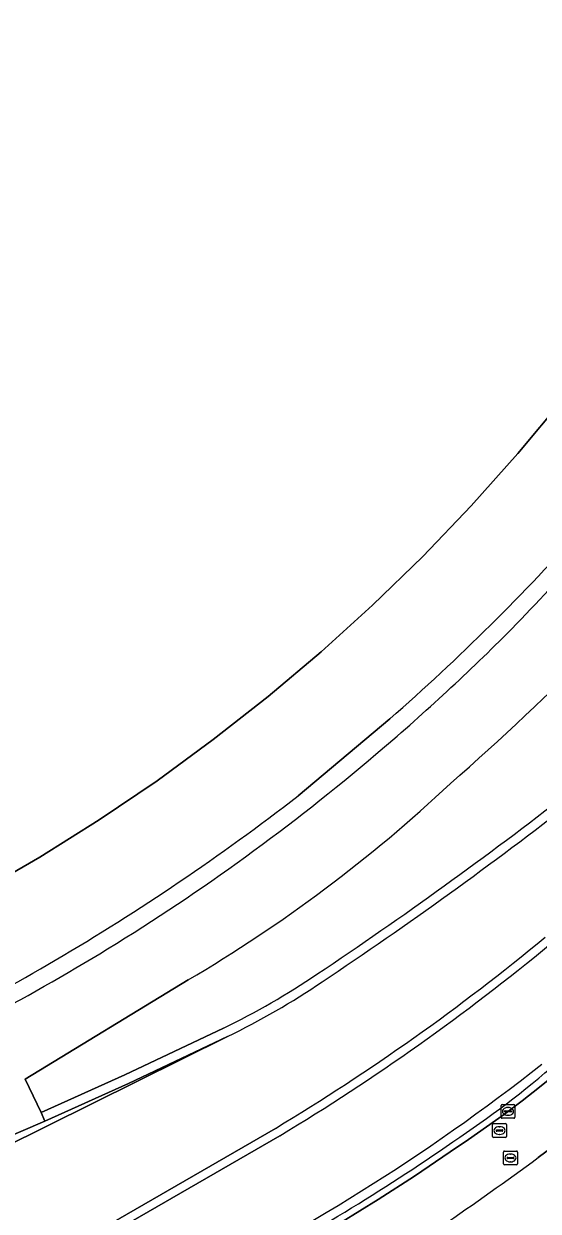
# Model space of a CAD drawing. Extents: x 155018 to 156648, y 383979 to 385733.
# Drawn here: x 156090.9 to 156128, y 384288.1 to 384373.7 of the extents above; entities that cross this region are included whole.
import ezdxf

# ---------------------------------------------------------------- set-up
doc = ezdxf.new("R2010")
doc.units = 0
for name, color, linetype in [('IMGEO_Berm_groen', 7, 'Continuous'), ('IMGEO_Erf', 7, 'Continuous'), ('IMGEO_Groenvoorziening', 7, 'Continuous'), ('IMGEO_Kolk', 7, 'Continuous'), ('IMGEO_Muur', 7, 'Continuous'), ('IMGEO_Pand', 7, 'Continuous'), ('IMGEO_Rijbaan_lokaal_gesloten', 7, 'Continuous'), ('IMGEO_Rijbaan_regionaal_gesloten', 7, 'Continuous'), ('IMGEO_Rioolput', 7, 'Continuous')]:
    doc.layers.add(name, color=color, linetype=linetype)

msp = doc.modelspace()

# ---------------------------------------------------------------- linework, layer by layer
at = {"layer": 'IMGEO_Berm_groen'}
for points in [[(156204.131, 384357.915), (156200.436, 384354.534), (156194.547, 384349.524), (156129.853, 384293.316), (156128.004, 384291.936)], [(156102.737, 384304.75), (156090.965, 384297.601), (156092.127, 384295.179), (156098.158, 384297.899), (156105.292, 384301.27)]]:
    msp.add_lwpolyline(points, dxfattribs=at)
for centre, radius, start, end in [((155989.159, 384470.627), 201.431, 311.1335, 319.42567), ((156048.758, 384396.609), 106.545, 300.43976, 313.17787), ((155942.904, 384558.955), 304.983, 303.68004, 307.87291), ((156080.871, 384351.336), 55.705, 296.00227, 304.01691), ((156036.956, 384414.832), 147.75, 295.82436, 308.17341), ((156079.037, 384357.303), 77.187, 303.23896, 310.28335), ((156043.379, 384405.07), 136.734, 296.97624, 304.76505), ((155974.624, 384501.293), 259.53, 302.45491, 306.22741)]:
    msp.add_arc(centre, radius, start, end, dxfattribs=at)
at = {"layer": 'IMGEO_Erf'}
for points in [[(156148.431, 384376.933), (156146.387, 384372.637), (156144.04, 384368.103), (156141.662, 384363.86), (156138.899, 384359.332), (156135.995, 384354.955), (156132.963, 384350.724), (156129.813, 384346.641), (156126.538, 384342.714), (156123.159, 384338.929), (156119.662, 384335.28), (156116.052, 384331.78), (156112.332, 384328.395), (156108.506, 384325.178), (156104.55, 384322.076), (156100.499, 384319.107), (156096.327, 384316.295), (156092.045, 384313.607), (156087.65, 384311.069)], [(156110.666, 384318.022), (156117.293, 384323.573)]]:
    msp.add_lwpolyline(points, dxfattribs=at)
for centre, radius, start, end in [((156012.709, 384443.323), 158.99, 311.1326, 318.27413), ((156010.281, 384447.56), 163.882, 300.37257, 307.77377), ((155998.142, 384468.104), 187.744, 294.34048, 300.39872)]:
    msp.add_arc(centre, radius, start, end, dxfattribs=at)
at = {"layer": 'IMGEO_Groenvoorziening'}
for points in [[(156117.293, 384323.573), (156110.666, 384318.022)], [(156076.306, 384288.468), (156080.085, 384289.649), (156083.762, 384290.961), (156087.506, 384292.466), (156092.401, 384294.57), (156092.127, 384295.179), (156090.965, 384297.601), (156102.737, 384304.75)], [(156109.357, 384293.518), (156096.894, 384286.312), (156096.592, 384286.85), (156089.714, 384282.988)]]:
    msp.add_lwpolyline(points, dxfattribs=at)
for centre, radius, start, end in [((155974.711, 384476.945), 210.926, 315.73621, 319.94577), ((155974.711, 384476.945), 210.926, 315.73621, 319.94577), ((155989.159, 384470.627), 201.431, 311.1335, 319.42567), ((156012.709, 384443.323), 158.99, 311.1326, 318.27413), ((156013.636, 384442.267), 158.864, 310.25381, 314.89405), ((156013.636, 384442.267), 158.864, 310.25381, 314.89405), ((156015.342, 384439.866), 155.929, 301.54767, 310.34576), ((156015.342, 384439.866), 155.929, 301.54767, 310.34576), ((156048.758, 384396.609), 106.545, 300.43976, 313.17787), ((156010.281, 384447.56), 163.882, 300.37257, 307.77377), ((155999.616, 384467.236), 187.484, 294.76955, 301.26694), ((155999.616, 384467.236), 187.484, 294.76955, 301.26694), ((156025.905, 384432.068), 161.742, 301.06166, 309.54725), ((155998.142, 384468.104), 187.744, 294.34048, 300.39872), ((156036.956, 384414.832), 147.75, 295.82436, 308.17341)]:
    msp.add_arc(centre, radius, start, end, dxfattribs=at)
at = {"layer": 'IMGEO_Kolk'}
for p, q in [((156125.318, 384294.845), (156125.318, 384295.697)), ((156125.393, 384295.771), (156126.245, 384295.771)), ((156126.319, 384295.697), (156126.319, 384294.845)), ((156126.245, 384294.771), (156125.393, 384294.771)), ((156125.577, 384295.265), (156125.577, 384295.277)), ((156126.015, 384295.228), (156125.617, 384295.228)), ((156125.62, 384295.314), (156126.018, 384295.314)), ((156125.829, 384294.991), (156125.804, 384294.991)), ((156125.806, 384295.551), (156125.831, 384295.551)), ((156126.061, 384295.277), (156126.061, 384295.265))]:
    msp.add_line(p, q, dxfattribs=at)
for points in [[(156125.318, 384294.845), (156125.318, 384295.697)], [(156125.393, 384295.771), (156126.245, 384295.771)], [(156126.319, 384295.697), (156126.319, 384294.845)], [(156126.245, 384294.771), (156125.393, 384294.771)]]:
    msp.add_lwpolyline(points, dxfattribs=at)
for centre, radius, start, end in [((156125.395, 384295.695), 0.0765, 91.55205, 178.44795), ((156125.395, 384295.695), 0.0765, 91.55205, 178.44795), ((156126.243, 384295.695), 0.0765, 1.55205, 88.44795), ((156126.243, 384295.695), 0.0765, 1.55205, 88.44795), ((156125.395, 384294.847), 0.0765, 181.55205, 268.44795), ((156125.395, 384294.847), 0.0765, 181.55205, 268.44795), ((156125.617, 384295.274), 0.0403, 85.87752, 175.75265), ((156125.614, 384295.264), 0.0366, 178.93798, 274.71019), ((156126.018, 384295.271), 0.043, 264.86636, 352.45326), ((156126.022, 384295.276), 0.0386, 1.73085, 96.63898), ((156126.243, 384294.847), 0.0765, 271.55205, 358.44795), ((156126.243, 384294.847), 0.0765, 271.55205, 358.44795)]:
    msp.add_arc(centre, radius, start, end, dxfattribs=at)
for centre, major_axis, ratio, start_param, end_param in [((156125.805, 384295.271), (-0.387, 0.002), 0.722429, 4.712389, 7.853982), ((156125.83, 384295.271), (-0.39, 0.002), 0.717154, 1.570796, 4.712389)]:
    msp.add_ellipse(centre, major_axis=major_axis, ratio=ratio, start_param=start_param, end_param=end_param, dxfattribs=at)
at = {"layer": 'IMGEO_Muur'}
for points in [[(156105.292, 384301.27), (156098.158, 384297.899), (156092.127, 384295.179), (156092.401, 384294.57), (156098.435, 384297.291), (156105.585, 384300.67)], [(156109.04, 384294.048), (156096.592, 384286.85), (156096.894, 384286.312), (156109.357, 384293.518)]]:
    msp.add_lwpolyline(points, dxfattribs=at)
for centre, radius, start, end in [((155942.904, 384558.955), 304.983, 303.68004, 307.87291), ((155942.474, 384559.563), 306.395, 303.68433, 307.86752), ((156026.008, 384431.924), 160.948, 301.05706, 309.5541), ((156025.905, 384432.068), 161.742, 301.06166, 309.54725), ((156080.871, 384351.336), 55.705, 296.00227, 304.01691), ((156081.054, 384351.012), 56.001, 295.97895, 304.04491)]:
    msp.add_arc(centre, radius, start, end, dxfattribs=at)
at = {"layer": 'IMGEO_Pand'}
msp.add_lwpolyline([(156087.65, 384311.069), (156092.045, 384313.607), (156096.327, 384316.295), (156100.499, 384319.107), (156104.55, 384322.076), (156108.506, 384325.178), (156112.332, 384328.395), (156116.052, 384331.78), (156119.662, 384335.28), (156123.159, 384338.929), (156126.538, 384342.714), (156129.813, 384346.641), (156132.963, 384350.724), (156135.995, 384354.955), (156138.899, 384359.332), (156141.662, 384363.86), (156144.04, 384368.103), (156146.387, 384372.637), (156148.431, 384376.933)], dxfattribs=at)
at = {"layer": 'IMGEO_Rijbaan_lokaal_gesloten'}
for points in [[(156197.677, 384357.569), (156129.332, 384298.018), (156128.093, 384297.017), (156126.837, 384296.038), (156125.565, 384295.081), (156124.276, 384294.146), (156122.972, 384293.233), (156121.652, 384292.342), (156119.075, 384290.598), (156116.461, 384288.911), (156113.81, 384287.281), (156111.125, 384285.709), (156108.406, 384284.196), (156105.655, 384282.743), (156102.699, 384281.231), (156099.709, 384279.786), (156096.687, 384278.41), (156093.635, 384277.102), (156090.553, 384275.864)], [(156090.553, 384275.864), (156093.635, 384277.102), (156096.687, 384278.41), (156099.709, 384279.786), (156102.699, 384281.231), (156105.655, 384282.743), (156108.406, 384284.196), (156111.125, 384285.709), (156113.81, 384287.281), (156116.461, 384288.911), (156119.075, 384290.598), (156121.652, 384292.342), (156122.972, 384293.233), (156124.276, 384294.146), (156125.565, 384295.081), (156126.837, 384296.038), (156128.093, 384297.017), (156129.332, 384298.018), (156197.677, 384357.569)], [(156128.004, 384291.936), (156129.853, 384293.316), (156194.547, 384349.524), (156200.436, 384354.534), (156204.131, 384357.915)], [(156048.061, 384276.391), (156055.24, 384278.165), (156060.579, 384279.293), (156063.3, 384279.719), (156105.585, 384300.67), (156098.435, 384297.291), (156092.401, 384294.57), (156087.506, 384292.466), (156083.762, 384290.961), (156080.085, 384289.649), (156076.306, 384288.468), (156065.205, 384285.226), (156065.012, 384285.17), (156065.16, 384284.686), (156063.394, 384284.236)]]:
    msp.add_lwpolyline(points, dxfattribs=at)
for centre, radius, start, end in [((156079.037, 384357.303), 77.187, 303.23896, 310.28335), ((156043.379, 384405.07), 136.734, 296.97624, 304.76505), ((155974.624, 384501.293), 259.53, 302.45491, 306.22741)]:
    msp.add_arc(centre, radius, start, end, dxfattribs=at)
at = {"layer": 'IMGEO_Rijbaan_regionaal_gesloten'}
for points in [[(156105.585, 384300.67), (156063.3, 384279.719), (156063.337, 384279.723), (156063.374, 384279.727), (156063.411, 384279.729)], [(156089.714, 384282.988), (156096.592, 384286.85), (156109.04, 384294.048)]]:
    msp.add_lwpolyline(points, dxfattribs=at)
for centre, radius, start, end in [((155942.474, 384559.563), 306.395, 303.68433, 307.86752), ((156026.008, 384431.924), 160.948, 301.05706, 309.5541), ((156081.054, 384351.012), 56.001, 295.97895, 304.04491)]:
    msp.add_arc(centre, radius, start, end, dxfattribs=at)
at = {"layer": 'IMGEO_Rioolput'}
for p, q in [((156124.706, 384293.461), (156124.706, 384294.313)), ((156124.781, 384294.387), (156125.633, 384294.387)), ((156124.965, 384293.881), (156124.965, 384293.893)), ((156125.008, 384293.93), (156125.406, 384293.93)), ((156125.194, 384294.167), (156125.219, 384294.167)), ((156125.449, 384293.893), (156125.449, 384293.881)), ((156125.707, 384294.313), (156125.707, 384293.461)), ((156125.633, 384293.387), (156124.781, 384293.387)), ((156125.403, 384293.844), (156125.005, 384293.844)), ((156125.217, 384293.607), (156125.192, 384293.607)), ((156125.496, 384291.487), (156125.496, 384292.339)), ((156125.571, 384292.413), (156126.423, 384292.413)), ((156125.984, 384292.193), (156126.009, 384292.193)), ((156126.497, 384292.339), (156126.497, 384291.487)), ((156126.423, 384291.413), (156125.571, 384291.413)), ((156125.755, 384291.907), (156125.755, 384291.919)), ((156126.193, 384291.87), (156125.795, 384291.87)), ((156125.798, 384291.956), (156126.196, 384291.956)), ((156126.007, 384291.633), (156125.982, 384291.633)), ((156126.239, 384291.919), (156126.239, 384291.907))]:
    msp.add_line(p, q, dxfattribs=at)
for points in [[(156124.706, 384293.461), (156124.706, 384294.313)], [(156124.781, 384294.387), (156125.633, 384294.387)], [(156125.707, 384294.313), (156125.707, 384293.461)], [(156125.633, 384293.387), (156124.781, 384293.387)], [(156125.496, 384291.487), (156125.496, 384292.339)], [(156125.571, 384292.413), (156126.423, 384292.413)], [(156126.497, 384292.339), (156126.497, 384291.487)], [(156126.423, 384291.413), (156125.571, 384291.413)]]:
    msp.add_lwpolyline(points, dxfattribs=at)
for centre, radius, start, end in [((156124.783, 384294.311), 0.0765, 91.55205, 178.44795), ((156124.783, 384294.311), 0.0765, 91.55205, 178.44795), ((156125.005, 384293.89), 0.0403, 85.87752, 175.75265), ((156125.002, 384293.88), 0.0366, 178.93798, 274.71019), ((156125.406, 384293.887), 0.043, 264.86636, 352.45326), ((156125.41, 384293.892), 0.0386, 1.73085, 96.63898), ((156125.631, 384294.311), 0.0765, 1.55205, 88.44795), ((156125.631, 384294.311), 0.0765, 1.55205, 88.44795), ((156124.783, 384293.463), 0.0765, 181.55205, 268.44795), ((156124.783, 384293.463), 0.0765, 181.55205, 268.44795), ((156125.631, 384293.463), 0.0765, 271.55205, 358.44795), ((156125.631, 384293.463), 0.0765, 271.55205, 358.44795), ((156125.573, 384292.337), 0.0765, 91.55205, 178.44795), ((156125.573, 384292.337), 0.0765, 91.55205, 178.44795), ((156126.421, 384292.337), 0.0765, 1.55205, 88.44795), ((156126.421, 384292.337), 0.0765, 1.55205, 88.44795), ((156125.573, 384291.489), 0.0765, 181.55205, 268.44795), ((156125.573, 384291.489), 0.0765, 181.55205, 268.44795), ((156125.795, 384291.916), 0.0403, 85.87752, 175.75265), ((156125.792, 384291.906), 0.0366, 178.93798, 274.71019), ((156126.196, 384291.913), 0.043, 264.86636, 352.45326), ((156126.2, 384291.918), 0.0386, 1.73085, 96.63898), ((156126.421, 384291.489), 0.0765, 271.55205, 358.44795), ((156126.421, 384291.489), 0.0765, 271.55205, 358.44795)]:
    msp.add_arc(centre, radius, start, end, dxfattribs=at)
for centre, major_axis, ratio, start_param, end_param in [((156125.193, 384293.887), (-0.387, 0.002), 0.722429, 4.712389, 7.853982), ((156125.218, 384293.887), (-0.39, 0.002), 0.717154, 1.570796, 4.712389), ((156125.983, 384291.913), (-0.387, 0.002), 0.722429, 4.712389, 7.853982), ((156126.008, 384291.913), (-0.39, 0.002), 0.717154, 1.570796, 4.712389)]:
    msp.add_ellipse(centre, major_axis=major_axis, ratio=ratio, start_param=start_param, end_param=end_param, dxfattribs=at)

doc.saveas('drawing.dxf')
